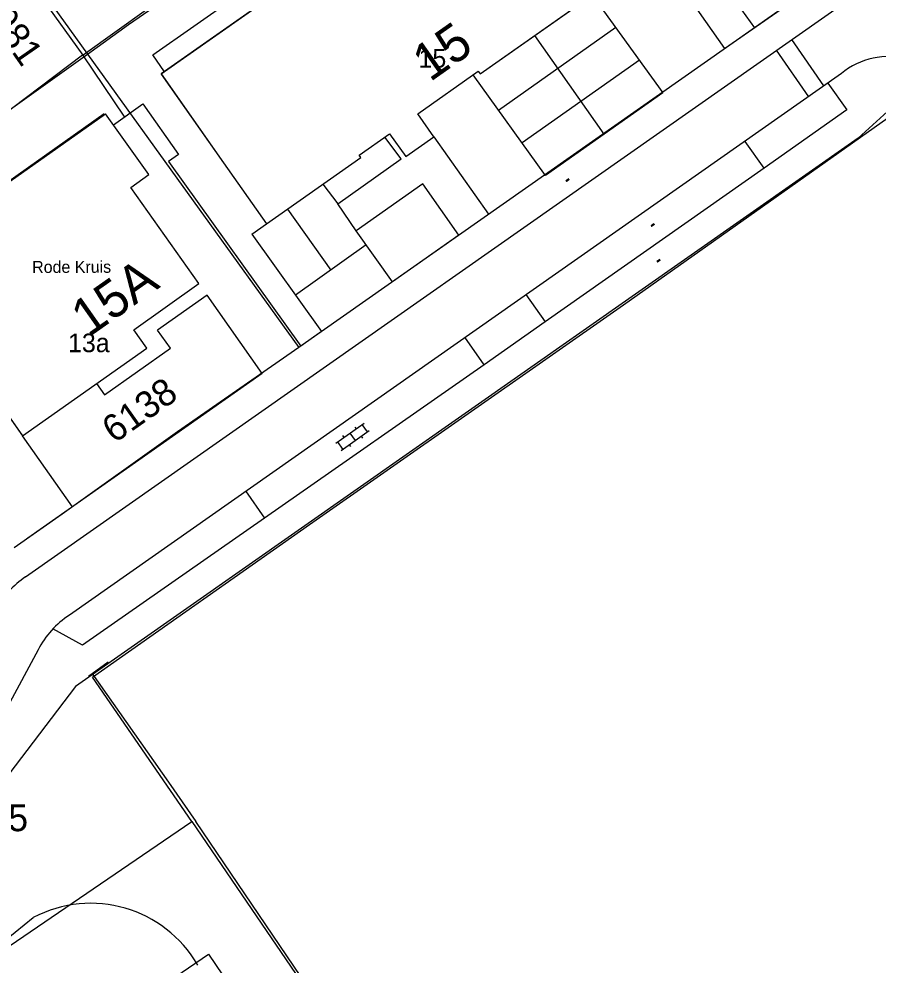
# Model space of a CAD drawing. Extents: x 148816 to 151297, y 399515 to 402500.
# Drawn here: x 150402.7 to 150460.3, y 400114.1 to 400177.5 of the extents above; entities that cross this region are included whole.
import ezdxf

# ---------------------------------------------------------------- set-up
doc = ezdxf.new("R2010")
doc.units = 0
for name, color, linetype in [('B01 Hoofdgebouw  [D] Norm', 7, 'Continuous'), ('B01 Hoofdgebouw  [T] Norm', 7, 'Continuous'), ('B01 hoofgebouw', 7, 'Continuous'), ('B02 Bijgebouw  [D] Norm', 7, 'Continuous'), ('G01 perceelsgrens', 7, 'Continuous'), ('S02 Open verharding  Norm', 7, 'Continuous'), ('T04 Haag heg  [D] Gem', 7, 'Continuous'), ('V00 Kant verharding algemeen  [T] Norm', 7, 'Continuous'), ('V00 Kant verharding algemeen secundair  [T] Gem', 7, 'Continuous'), ('V00 Kant verharding algemeen secundair  [T] Norm', 7, 'Continuous'), ('V06 Kant onverhard  [T] Gem', 7, 'Continuous'), ('Z01 perceelnummer', 7, 'Continuous'), ('Z02 huisnummer', 7, 'Continuous'), ('Z02 Huisnummer  [Tekst] Norm', 7, 'Continuous'), ('Z19 Overige Tekst  [Tekst] Gem', 7, 'Continuous')]:
    doc.layers.add(name, color=color, linetype=linetype)

msp = doc.modelspace()

# ---------------------------------------------------------------- linework, layer by layer
at = {"layer": 'B01 Hoofdgebouw  [D] Norm'}
for p, q in [((150435.99, 400190.43), (150412.276, 400173.773)), ((150412.276, 400173.773), (150416.45, 400167.83)), ((150408.461, 400171.096), (150395.864, 400162.216))]:
    msp.add_line(p, q, dxfattribs=at)
at = {"layer": 'B01 Hoofdgebouw  [T] Norm'}
for p, q in [((150433.64, 400173.79), (150447.12, 400183.26)), ((150429.47, 400171.11), (150433.52, 400173.96)), ((150433.52, 400173.96), (150433.64, 400173.79)), ((150411.45, 400167.03), (150408.55, 400171.1)), ((150430.55, 400169.57), (150429.47, 400171.11)), ((150425.53, 400168.34), (150427.57, 400169.76)), ((150427.57, 400169.76), (150428.67, 400168.24)), ((150428.67, 400168.24), (150430.55, 400169.57)), ((150419.33, 400163.74), (150425.64, 400168.18)), ((150425.64, 400168.18), (150425.53, 400168.34)), ((150416.45, 400167.83), (150419.33, 400163.74)), ((150410.23, 400166.16), (150411.45, 400167.03)), ((150414.8, 400159.73), (150410.23, 400166.16)), ((150410.45, 400156.64), (150414.8, 400159.73)), ((150411.31, 400155.4), (150410.45, 400156.64)), ((150402.98, 400149.53), (150411.31, 400155.4)), ((150400.1, 400153.62), (150402.98, 400149.53))]:
    msp.add_line(p, q, dxfattribs=at)
at = {"layer": 'B01 hoofgebouw'}
for points in [[(150416.45, 400167.83), (150419.33, 400163.74), (150425.64, 400168.18), (150425.53, 400168.34), (150427.57, 400169.76), (150428.67, 400168.24), (150430.55, 400169.57), (150429.47, 400171.11), (150433.52, 400173.96), (150433.64, 400173.79), (150447.12, 400183.26), (150440.08, 400193.3), (150435.99, 400190.43)], [(150435.99, 400190.43), (150412.261, 400173.779), (150416.45, 400167.83)], [(150400.1, 400153.62), (150398.753, 400155.533), (150399.834, 400156.294), (150395.755, 400162.083), (150408.55, 400171.1)], [(150400.1, 400153.62), (150402.98, 400149.53), (150411.31, 400155.4), (150410.45, 400156.64), (150414.8, 400159.73), (150410.23, 400166.16), (150411.45, 400167.03), (150408.55, 400171.1)], [(150409.16, 400110.5), (150415.44, 400114.78), (150422.66, 400104.14), (150416.39, 400099.87), (150409.16, 400110.5)]]:
    msp.add_lwpolyline(points, dxfattribs=at)
at = {"layer": 'B02 Bijgebouw  [D] Norm'}
for p, q in [((150407.036, 400175.038), (150404.339, 400178.819)), ((150411.299, 400178.086), (150407.036, 400175.038))]:
    msp.add_line(p, q, dxfattribs=at)
at = {"layer": 'G01 perceelsgrens'}
for points in [[(150392.596, 400195.452), (150393.03, 400195.06), (150399.727, 400185.716), (150401.105, 400183.755), (150407.329, 400175.108)], [(150459.346, 400182.032), (150421.494, 400155.436)], [(150407.329, 400175.108), (150410.091, 400177.084), (150411.797, 400178.287)], [(150401.7, 400171.082), (150407.329, 400175.108)], [(150407.329, 400175.108), (150421.494, 400155.436)], [(150414.331, 400123.677), (150407.674, 400133.359), (150422.218, 400143.576), (150443.241, 400158.308), (150460.953, 400170.84), (150464.304, 400170.136)], [(150421.494, 400155.436), (150413.364, 400149.791), (150405.63, 400144.285), (150402.418, 400142.018)], [(150358.373, 400085.506), (150414.331, 400123.677)], [(150414.331, 400123.677), (150436.602, 400091.014)]]:
    msp.add_lwpolyline(points, dxfattribs=at)
at = {"layer": 'S02 Open verharding  Norm'}
for p, q in [((150439.581, 400166.747), (150439.392, 400166.615)), ((150439.405, 400166.623), (150439.439, 400166.574)), ((150439.615, 400166.698), (150439.427, 400166.565)), ((150439.445, 400166.652), (150439.437, 400166.664)), ((150439.489, 400166.591), (150439.48, 400166.603)), ((150439.521, 400166.632), (150439.486, 400166.681)), ((150439.527, 400166.709), (150439.519, 400166.722)), ((150439.57, 400166.648), (150439.562, 400166.66)), ((150439.568, 400166.738), (150439.603, 400166.689)), ((150445.288, 400163.739), (150445.1, 400163.606)), ((150445.112, 400163.615), (150445.147, 400163.566)), ((150445.323, 400163.689), (150445.134, 400163.557)), ((150445.153, 400163.644), (150445.145, 400163.656)), ((150445.196, 400163.582), (150445.188, 400163.595)), ((150445.229, 400163.623), (150445.194, 400163.672)), ((150445.235, 400163.701), (150445.226, 400163.713)), ((150445.278, 400163.64), (150445.27, 400163.652)), ((150445.276, 400163.73), (150445.31, 400163.681)), ((150445.674, 400161.347), (150445.486, 400161.215)), ((150445.498, 400161.224), (150445.532, 400161.175)), ((150445.708, 400161.298), (150445.52, 400161.166)), ((150445.539, 400161.253), (150445.53, 400161.265)), ((150445.582, 400161.191), (150445.573, 400161.204)), ((150445.614, 400161.232), (150445.58, 400161.281)), ((150445.621, 400161.31), (150445.612, 400161.322)), ((150445.664, 400161.249), (150445.655, 400161.261)), ((150445.662, 400161.339), (150445.696, 400161.29)), ((150423.984, 400149.042), (150425.864, 400150.367)), ((150425.247, 400150.115), (150425.333, 400149.992)), ((150426.087, 400149.79), (150425.742, 400150.28)), ((150424.33, 400148.551), (150426.21, 400149.876)), ((150424.429, 400149.539), (150424.515, 400149.416)), ((150424.924, 400149.704), (150425.27, 400149.214)), ((150425.679, 400149.502), (150425.765, 400149.379)), ((150424.452, 400148.638), (150424.107, 400149.128)), ((150424.861, 400148.926), (150424.947, 400148.803))]:
    msp.add_line(p, q, dxfattribs=at)
at = {"layer": 'T04 Haag heg  [D] Gem'}
for p, q in [((150392.951, 400164.498), (150407.01, 400175.064)), ((150407.01, 400175.064), (150409.82, 400170.888)), ((150407.628, 400133.623), (150412.755, 400126.323)), ((150412.755, 400126.323), (150414.605, 400123.688)), ((150440.032, 400086.148), (150414.605, 400123.688))]:
    msp.add_line(p, q, dxfattribs=at)
at = {"layer": 'V00 Kant verharding algemeen  [T] Norm'}
for p, q in [((150411.71, 400175.054), (150422.208, 400182.428)), ((150412.5, 400173.93), (150411.71, 400175.054)), ((150409.078, 400170.359), (150411.053, 400171.766)), ((150411.053, 400171.766), (150413.444, 400168.392)), ((150428.354, 400168.095), (150427.254, 400169.54)), ((150430.55, 400169.57), (150434.214, 400164.378)), ((150413.444, 400168.392), (150412.765, 400167.906)), ((150412.765, 400167.906), (150421.63, 400155.533)), ((150424.116, 400165.072), (150428.354, 400168.095)), ((150423.111, 400166.4), (150424.116, 400165.072)), ((150429.795, 400166.405), (150425.337, 400163.271)), ((150432.209, 400162.969), (150429.795, 400166.405)), ((150418.338, 400163.042), (150419.33, 400163.74)), ((150418.338, 400163.042), (150423.019, 400156.509)), ((150427.77, 400159.848), (150425.337, 400163.271)), ((150432.209, 400162.969), (150427.769, 400159.849)), ((150415.345, 400158.962), (150412.03, 400156.607)), ((150419.037, 400153.71), (150415.345, 400158.962)), ((150412.89, 400155.396), (150412.03, 400156.607)), ((150423.019, 400156.509), (150421.63, 400155.533)), ((150408.48, 400152.264), (150412.89, 400155.396)), ((150419.037, 400153.71), (150403.33, 400142.67)), ((150407.942, 400153.027), (150408.48, 400152.264)), ((150407.405, 400133.42), (150408.72, 400134.39))]:
    msp.add_line(p, q, dxfattribs=at)
for points in [[(150403.185, 400140.074), (150459.134, 400179.33)], [(150457.852, 400173.806), (150406.124, 400137.513)], [(150456.952, 400173.166), (150458.221, 400171.377), (150452.674, 400167.47)], [(150465.589, 400166.759), (150464.026, 400170.376), (150461.185, 400171.476), (150458.982, 400169.48), (150406.532, 400132.736), (150390.763, 400112.014), (150360.265, 400087.619), (150358.351, 400088.367), (150353.871, 400084.292), (150353.902, 400084.239)], [(150452.674, 400167.47), (150451.403, 400169.257)], [(150436.703, 400158.998), (150438.006, 400157.178)], [(150438.006, 400157.178), (150433.911, 400154.291), (150432.618, 400156.138)], [(150417.929, 400145.842), (150419.195, 400144.014), (150407.001, 400135.501), (150405.017, 400136.585)], [(150404.022, 400135.182), (150399.744, 400127.265)]]:
    msp.add_lwpolyline(points, dxfattribs=at)
for centre, radius, start, end in [((150461.026, 400169.975), 4.975, 20.16944, 129.63701), ((150406.586, 400135.001), 6.108, 123.83362, 151.54258), ((150409.522, 400132.335), 6.193, 123.27848, 152.63584)]:
    msp.add_arc(centre, radius, start, end, dxfattribs=at)
at = {"layer": 'V00 Kant verharding algemeen secundair  [T] Gem'}
for p, q in [((150442.739, 400176.884), (150434.877, 400171.341)), ((150441.956, 400169.742), (150437.303, 400176.364)), ((150444.314, 400174.7), (150436.45, 400169.155)), ((150420.739, 400164.714), (150423.637, 400160.639)), ((150406.323, 400144.774), (150402.98, 400149.53))]:
    msp.add_line(p, q, dxfattribs=at)
for points in [[(150456.682, 400172.984), (150454.524, 400176.08)], [(150453.478, 400175.367), (150455.639, 400172.251)]]:
    msp.add_lwpolyline(points, dxfattribs=at)
at = {"layer": 'V00 Kant verharding algemeen secundair  [T] Norm'}
for p, q in [((150448.833, 400181.356), (150452.031, 400176.881)), ((150425.337, 400163.271), (150424.116, 400165.072)), ((150426.003, 400162.334), (150421.273, 400158.945))]:
    msp.add_line(p, q, dxfattribs=at)
for points in [[(150450.775, 400182.766), (150446.891, 400179.946), (150450.023, 400175.491), (150454.038, 400178.271)], [(150441.161, 400179.073), (150445.889, 400172.515), (150438.022, 400166.968), (150433.171, 400173.714)]]:
    msp.add_lwpolyline(points, dxfattribs=at)
at = {"layer": 'V06 Kant onverhard  [T] Gem'}
for points in [[(150452.674, 400167.47), (150438.006, 400157.178)], [(150433.911, 400154.291), (150419.195, 400144.014)], [(150396.441, 400111.339), (150403.703, 400117.244)]]:
    msp.add_lwpolyline(points, dxfattribs=at)
msp.add_arc((150407.558, 400109.925), 8.272, 29.97558, 117.77413, dxfattribs=at)

# ---------------------------------------------------------------- texts
at = {"layer": 'Z01 perceelnummer'}
for s, rotation, p in [('5981', 304.73863, (150399.921, 400178.573)), ('6138', 35.24255, (150409.142, 400148.985))]:
    msp.add_text(s, height=1.8, rotation=rotation, dxfattribs=at).set_placement(p)
msp.add_text('5535', height=1.8, dxfattribs=at).set_placement((150397.999, 400123.029))
at = {"layer": 'Z02 huisnummer'}
for s, p in [('15', (150430.28, 400173.208)), ('15A', (150407.409, 400156.101))]:
    msp.add_text(s, height=2.5, rotation=35.10469, dxfattribs=at).set_placement(p)
at = {"layer": 'Z02 Huisnummer  [Tekst] Norm'}
for s, p in [('15', (150429.515, 400174.2)), ('13a', (150406.031, 400155.134))]:
    msp.add_text(s, height=1.25, dxfattribs=at).set_placement(p)
at = {"layer": 'Z19 Overige Tekst  [Tekst] Gem'}
msp.add_text('Rode Kruis', height=0.8, rotation=0.11005, dxfattribs=at).set_placement((150403.628, 400160.443))

doc.saveas('drawing.dxf')
